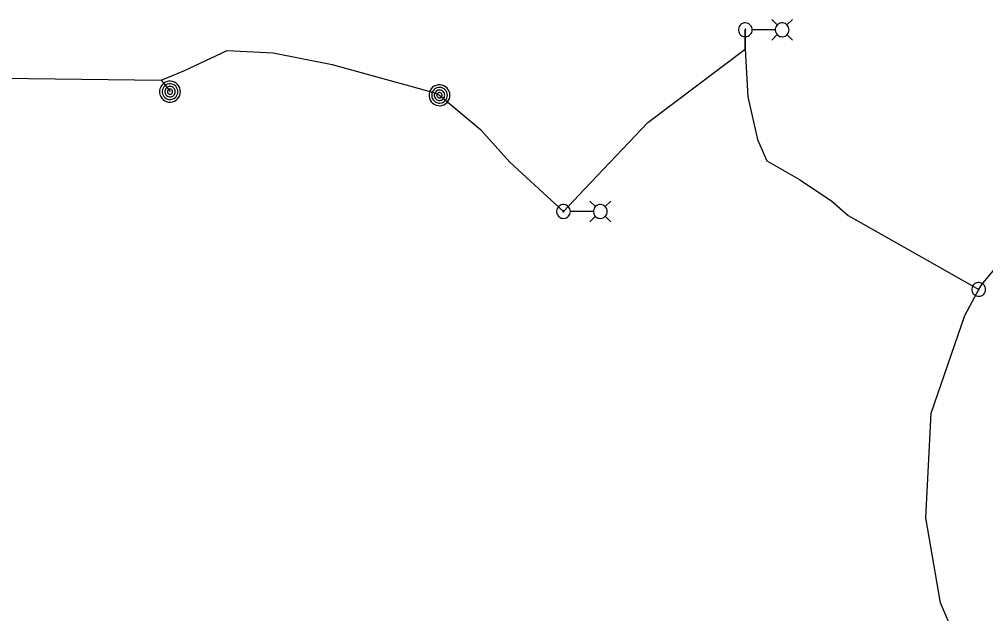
# Model space of a CAD drawing. Extents: x 600849 to 606371, y 330010 to 403088.
# Drawn here: x 604033 to 604337.5, y 349704.2 to 349891.4 of the extents above; entities that cross this region are included whole.
import ezdxf

# ---------------------------------------------------------------- set-up
doc = ezdxf.new("R2010")
doc.units = 0
for name, color, linetype in [('E_LTG', 7, 'Continuous'), ('E_LTG_CID', 7, 'Continuous'), ('E_MISCPROP', 7, 'Continuous'), ('E_UTL_E_UG', 7, 'Continuous')]:
    doc.layers.add(name, color=color, linetype=linetype)

msp = doc.modelspace()

# ---------------------------------------------------------------- linework, layer by layer
at = {"layer": 'E_LTG'}
for points in [[(604263.96, 349888.09), (604263.92, 349888.5), (604263.8, 349888.9), (604263.61, 349889.27), (604263.36, 349889.59), (604263.04, 349889.86), (604262.69, 349890.07), (604262.29, 349890.2), (604261.88, 349890.26), (604261.47, 349890.24), (604261.07, 349890.15), (604260.69, 349889.97), (604260.36, 349889.73), (604260.07, 349889.44), (604259.85, 349889.09), (604259.69, 349888.7), (604259.62, 349888.3), (604259.62, 349887.88), (604259.69, 349887.48), (604259.85, 349887.09), (604260.07, 349886.75), (604260.36, 349886.45), (604260.69, 349886.21), (604261.07, 349886.03), (604261.47, 349885.94), (604261.88, 349885.92), (604262.29, 349885.98), (604262.69, 349886.11), (604263.04, 349886.32), (604263.36, 349886.59), (604263.61, 349886.91), (604263.8, 349887.28), (604263.92, 349887.68), (604263.96, 349888.09)], [(604271.86, 349889.62), (604270.09, 349891.39)], [(604275.56, 349888.09), (604275.52, 349888.5), (604275.4, 349888.9), (604275.22, 349889.27), (604274.96, 349889.59), (604274.65, 349889.86), (604274.29, 349890.07), (604273.9, 349890.2), (604273.49, 349890.26), (604273.08, 349890.24), (604272.67, 349890.15), (604272.3, 349889.97), (604271.96, 349889.73), (604271.67, 349889.44), (604271.45, 349889.09), (604271.3, 349888.7), (604271.22, 349888.3), (604271.22, 349887.88), (604271.3, 349887.48), (604271.45, 349887.09), (604271.67, 349886.75), (604271.96, 349886.45), (604272.3, 349886.21), (604272.67, 349886.03), (604273.08, 349885.94), (604273.49, 349885.92), (604273.9, 349885.98), (604274.29, 349886.11), (604274.65, 349886.32), (604274.96, 349886.59), (604275.22, 349886.91), (604275.4, 349887.28), (604275.52, 349887.68), (604275.56, 349888.09)], [(604274.91, 349889.62), (604276.69, 349891.39)], [(604261.95, 349888.09), (604261.94, 349888.12), (604261.94, 349888.15), (604261.92, 349888.18), (604261.9, 349888.2), (604261.88, 349888.23), (604261.85, 349888.24), (604261.82, 349888.25), (604261.79, 349888.26), (604261.76, 349888.25), (604261.73, 349888.25), (604261.7, 349888.23), (604261.67, 349888.22), (604261.65, 349888.19), (604261.63, 349888.17), (604261.62, 349888.14), (604261.62, 349888.11), (604261.62, 349888.07), (604261.62, 349888.04), (604261.63, 349888.01), (604261.65, 349887.99), (604261.67, 349887.96), (604261.7, 349887.95), (604261.73, 349887.93), (604261.76, 349887.93), (604261.79, 349887.92), (604261.82, 349887.93), (604261.85, 349887.94), (604261.88, 349887.95), (604261.9, 349887.98), (604261.92, 349888), (604261.94, 349888.03), (604261.94, 349888.06), (604261.95, 349888.09)], [(604271.17, 349888.09), (604263.99, 349888.09)], [(604271.86, 349886.57), (604270.09, 349884.79)], [(604274.91, 349886.57), (604276.69, 349884.79)], [(604214.56, 349832.39), (604212.79, 349834.16)], [(604217.61, 349832.39), (604219.39, 349834.16)], [(604206.66, 349830.86), (604206.62, 349831.28), (604206.5, 349831.67), (604206.31, 349832.04), (604206.06, 349832.37), (604205.74, 349832.64), (604205.39, 349832.84), (604205, 349832.98), (604204.59, 349833.04), (604204.17, 349833.02), (604203.77, 349832.92), (604203.39, 349832.75), (604203.06, 349832.51), (604202.77, 349832.21), (604202.55, 349831.86), (604202.39, 349831.48), (604202.32, 349831.07), (604202.32, 349830.66), (604202.39, 349830.25), (604202.55, 349829.87), (604202.77, 349829.52), (604203.06, 349829.22), (604203.39, 349828.98), (604203.77, 349828.81), (604204.17, 349828.71), (604204.59, 349828.69), (604205, 349828.75), (604205.39, 349828.89), (604205.74, 349829.09), (604206.06, 349829.36), (604206.31, 349829.69), (604206.5, 349830.06), (604206.62, 349830.45), (604206.66, 349830.86)], [(604204.65, 349830.86), (604204.65, 349830.9), (604204.64, 349830.93), (604204.62, 349830.95), (604204.6, 349830.98), (604204.58, 349831), (604204.55, 349831.02), (604204.52, 349831.03), (604204.49, 349831.03), (604204.46, 349831.03), (604204.43, 349831.02), (604204.4, 349831.01), (604204.37, 349830.99), (604204.35, 349830.97), (604204.33, 349830.94), (604204.32, 349830.91), (604204.32, 349830.88), (604204.32, 349830.85), (604204.32, 349830.82), (604204.33, 349830.79), (604204.35, 349830.76), (604204.37, 349830.74), (604204.4, 349830.72), (604204.43, 349830.71), (604204.46, 349830.7), (604204.49, 349830.7), (604204.52, 349830.7), (604204.55, 349830.71), (604204.58, 349830.73), (604204.6, 349830.75), (604204.62, 349830.77), (604204.64, 349830.8), (604204.65, 349830.83), (604204.65, 349830.86)], [(604213.87, 349830.86), (604206.7, 349830.86)], [(604218.26, 349830.86), (604218.22, 349831.28), (604218.11, 349831.67), (604217.92, 349832.04), (604217.66, 349832.37), (604217.35, 349832.64), (604216.99, 349832.84), (604216.6, 349832.98), (604216.19, 349833.04), (604215.78, 349833.02), (604215.37, 349832.92), (604215, 349832.75), (604214.66, 349832.51), (604214.38, 349832.21), (604214.15, 349831.86), (604214, 349831.48), (604213.92, 349831.07), (604213.92, 349830.66), (604214, 349830.25), (604214.15, 349829.87), (604214.38, 349829.52), (604214.66, 349829.22), (604215, 349828.98), (604215.37, 349828.81), (604215.78, 349828.71), (604216.19, 349828.69), (604216.6, 349828.75), (604216.99, 349828.89), (604217.35, 349829.09), (604217.66, 349829.36), (604217.92, 349829.69), (604218.11, 349830.06), (604218.22, 349830.45), (604218.26, 349830.86)], [(604214.56, 349829.34), (604212.79, 349827.56)], [(604217.61, 349829.34), (604219.39, 349827.56)], [(604337.5, 349806.32), (604337.46, 349806.74), (604337.34, 349807.13), (604337.15, 349807.5), (604336.89, 349807.83), (604336.58, 349808.1), (604336.22, 349808.3), (604335.83, 349808.44), (604335.42, 349808.5), (604335.01, 349808.48), (604334.61, 349808.38), (604334.23, 349808.21), (604333.9, 349807.97), (604333.61, 349807.67), (604333.39, 349807.32), (604333.23, 349806.94), (604333.15, 349806.53), (604333.15, 349806.12), (604333.23, 349805.71), (604333.39, 349805.33), (604333.61, 349804.98), (604333.9, 349804.68), (604334.23, 349804.44), (604334.61, 349804.27), (604335.01, 349804.17), (604335.42, 349804.15), (604335.83, 349804.21), (604336.22, 349804.35), (604336.58, 349804.55), (604336.89, 349804.82), (604337.15, 349805.15), (604337.34, 349805.52), (604337.46, 349805.91), (604337.5, 349806.32)], [(604335.49, 349806.32), (604335.48, 349806.36), (604335.47, 349806.39), (604335.46, 349806.41), (604335.44, 349806.44), (604335.42, 349806.46), (604335.39, 349806.48), (604335.36, 349806.49), (604335.33, 349806.49), (604335.3, 349806.49), (604335.27, 349806.48), (604335.24, 349806.47), (604335.21, 349806.45), (604335.19, 349806.43), (604335.17, 349806.4), (604335.16, 349806.37), (604335.15, 349806.34), (604335.15, 349806.31), (604335.16, 349806.28), (604335.17, 349806.25), (604335.19, 349806.22), (604335.21, 349806.2), (604335.24, 349806.18), (604335.27, 349806.17), (604335.3, 349806.16), (604335.33, 349806.16), (604335.36, 349806.16), (604335.39, 349806.17), (604335.42, 349806.19), (604335.44, 349806.21), (604335.46, 349806.23), (604335.47, 349806.26), (604335.48, 349806.29), (604335.49, 349806.32)]]:
    msp.add_lwpolyline(points, dxfattribs=at)
at = {"layer": 'E_LTG_CID'}
for points in [[(604204.48, 349830.86), (604211.11, 349837.9), (604231.02, 349858.9), (604261.76, 349881.95), (604261.78, 349888.09)], [(604261.78, 349888.09), (604261.76, 349881.95)], [(604019.12, 349872.98), (604077.69, 349872.18), (604084.82, 349875.2), (604098.53, 349881.6), (604112.99, 349880.79), (604131.65, 349877.2), (604163.95, 349868.28), (604165.42, 349867.48), (604178.36, 349856.66), (604187.57, 349846.44), (604204.48, 349830.86)], [(604261.76, 349881.95), (604262.59, 349866.94), (604265.59, 349853.59), (604268.61, 349846.85), (604278.83, 349840.92), (604289.04, 349834.16), (604294.2, 349829.61)], [(604331.24, 349688.88), (604323.28, 349707.64), (604318.66, 349734.37), (604320.35, 349767.38), (604330.93, 349798.14), (604334.82, 349805.4), (604335.32, 349806.32), (604336.27, 349807.82), (604340.35, 349812.82), (604373.94, 349847.27), (604394.41, 349862.29), (604409.16, 349865.51), (604447.04, 349869.75)], [(604294.18, 349829.64), (604322.2, 349813.75), (604335.32, 349806.32)]]:
    msp.add_lwpolyline(points, dxfattribs=at)
at = {"layer": 'E_MISCPROP'}
for points in [[(604083.81, 349868.61), (604083.75, 349869.23), (604083.58, 349869.84), (604083.29, 349870.39), (604082.9, 349870.89), (604082.43, 349871.3), (604081.88, 349871.61), (604081.29, 349871.82), (604080.67, 349871.91), (604080.04, 349871.88), (604079.43, 349871.73), (604078.86, 349871.47), (604078.35, 349871.1), (604077.92, 349870.65), (604077.58, 349870.12), (604077.35, 349869.54), (604077.23, 349868.92), (604077.23, 349868.3), (604077.35, 349867.68), (604077.58, 349867.1), (604077.92, 349866.57), (604078.35, 349866.12), (604078.86, 349865.75), (604079.43, 349865.49), (604080.04, 349865.34), (604080.67, 349865.31), (604081.29, 349865.4), (604081.88, 349865.61), (604082.43, 349865.92), (604082.9, 349866.33), (604083.29, 349866.83), (604083.58, 349867.38), (604083.75, 349867.99), (604083.81, 349868.61)], [(604082.99, 349868.61), (604082.94, 349869.08), (604082.81, 349869.53), (604082.59, 349869.95), (604082.3, 349870.32), (604081.95, 349870.63), (604081.54, 349870.86), (604081.1, 349871.02), (604080.63, 349871.08), (604080.16, 349871.06), (604079.7, 349870.95), (604079.27, 349870.75), (604078.89, 349870.48), (604078.57, 349870.14), (604078.31, 349869.74), (604078.14, 349869.31), (604078.05, 349868.85), (604078.05, 349868.37), (604078.14, 349867.91), (604078.31, 349867.48), (604078.57, 349867.08), (604078.89, 349866.74), (604079.27, 349866.47), (604079.7, 349866.27), (604080.16, 349866.16), (604080.63, 349866.14), (604081.1, 349866.2), (604081.54, 349866.36), (604081.95, 349866.59), (604082.3, 349866.9), (604082.59, 349867.27), (604082.81, 349867.69), (604082.94, 349868.14), (604082.99, 349868.61)], [(604168.72, 349867.48), (604168.66, 349868.11), (604168.48, 349868.71), (604168.2, 349869.27), (604167.81, 349869.76), (604167.34, 349870.17), (604166.79, 349870.49), (604166.2, 349870.69), (604165.58, 349870.78), (604164.95, 349870.75), (604164.34, 349870.6), (604163.77, 349870.34), (604163.26, 349869.98), (604162.83, 349869.52), (604162.49, 349869), (604162.25, 349868.41), (604162.14, 349867.8), (604162.14, 349867.17), (604162.25, 349866.55), (604162.49, 349865.97), (604162.83, 349865.44), (604163.26, 349864.99), (604163.77, 349864.63), (604164.34, 349864.37), (604164.95, 349864.22), (604165.58, 349864.19), (604166.2, 349864.28), (604166.79, 349864.48), (604167.34, 349864.8), (604167.81, 349865.21), (604168.2, 349865.7), (604168.48, 349866.26), (604168.66, 349866.86), (604168.72, 349867.48)], [(604082.16, 349868.61), (604082.13, 349868.92), (604082.04, 349869.22), (604081.9, 349869.5), (604081.71, 349869.75), (604081.47, 349869.95), (604081.2, 349870.11), (604080.9, 349870.21), (604080.59, 349870.26), (604080.28, 349870.24), (604079.97, 349870.17), (604079.69, 349870.04), (604079.43, 349869.86), (604079.22, 349869.63), (604079.05, 349869.37), (604078.93, 349869.07), (604078.87, 349868.77), (604078.87, 349868.45), (604078.93, 349868.15), (604079.05, 349867.85), (604079.22, 349867.59), (604079.43, 349867.36), (604079.69, 349867.18), (604079.97, 349867.05), (604080.28, 349866.98), (604080.59, 349866.96), (604080.9, 349867.01), (604081.2, 349867.11), (604081.47, 349867.27), (604081.71, 349867.47), (604081.9, 349867.72), (604082.04, 349868), (604082.13, 349868.3), (604082.16, 349868.61)], [(604081.34, 349868.61), (604081.32, 349868.77), (604081.28, 349868.92), (604081.21, 349869.06), (604081.11, 349869.18), (604080.99, 349869.28), (604080.85, 349869.36), (604080.71, 349869.41), (604080.55, 349869.43), (604080.39, 349869.43), (604080.24, 349869.39), (604080.1, 349869.32), (604079.97, 349869.23), (604079.86, 349869.12), (604079.78, 349868.99), (604079.72, 349868.84), (604079.69, 349868.69), (604079.69, 349868.53), (604079.72, 349868.38), (604079.78, 349868.23), (604079.86, 349868.1), (604079.97, 349867.99), (604080.1, 349867.9), (604080.24, 349867.83), (604080.39, 349867.79), (604080.55, 349867.79), (604080.71, 349867.81), (604080.85, 349867.86), (604080.99, 349867.94), (604081.11, 349868.04), (604081.21, 349868.16), (604081.28, 349868.3), (604081.32, 349868.45), (604081.34, 349868.61)], [(604167.9, 349867.48), (604167.85, 349867.95), (604167.72, 349868.4), (604167.5, 349868.82), (604167.21, 349869.19), (604166.86, 349869.5), (604166.45, 349869.74), (604166, 349869.89), (604165.54, 349869.96), (604165.07, 349869.93), (604164.61, 349869.82), (604164.18, 349869.63), (604163.8, 349869.35), (604163.48, 349869.01), (604163.22, 349868.62), (604163.05, 349868.18), (604162.96, 349867.72), (604162.96, 349867.25), (604163.05, 349866.79), (604163.22, 349866.35), (604163.48, 349865.95), (604163.8, 349865.61), (604164.18, 349865.34), (604164.61, 349865.15), (604165.07, 349865.03), (604165.54, 349865.01), (604166, 349865.08), (604166.45, 349865.23), (604166.86, 349865.47), (604167.21, 349865.78), (604167.5, 349866.15), (604167.72, 349866.56), (604167.85, 349867.02), (604167.9, 349867.48)], [(604167.07, 349867.48), (604167.04, 349867.8), (604166.95, 349868.1), (604166.81, 349868.38), (604166.62, 349868.62), (604166.38, 349868.83), (604166.11, 349868.98), (604165.81, 349869.09), (604165.5, 349869.13), (604165.19, 349869.12), (604164.88, 349869.04), (604164.6, 349868.91), (604164.34, 349868.73), (604164.12, 349868.5), (604163.95, 349868.24), (604163.84, 349867.95), (604163.78, 349867.64), (604163.78, 349867.33), (604163.84, 349867.02), (604163.95, 349866.73), (604164.12, 349866.46), (604164.34, 349866.24), (604164.6, 349866.06), (604164.88, 349865.92), (604165.19, 349865.85), (604165.5, 349865.84), (604165.81, 349865.88), (604166.11, 349865.98), (604166.38, 349866.14), (604166.62, 349866.35), (604166.81, 349866.59), (604166.95, 349866.87), (604167.04, 349867.17), (604167.07, 349867.48)], [(604166.25, 349867.48), (604166.23, 349867.64), (604166.19, 349867.79), (604166.12, 349867.93), (604166.02, 349868.05), (604165.9, 349868.16), (604165.76, 349868.23), (604165.62, 349868.29), (604165.46, 349868.31), (604165.3, 349868.3), (604165.15, 349868.26), (604165.01, 349868.2), (604164.88, 349868.11), (604164.77, 349867.99), (604164.69, 349867.86), (604164.63, 349867.72), (604164.6, 349867.56), (604164.6, 349867.41), (604164.63, 349867.25), (604164.69, 349867.11), (604164.77, 349866.97), (604164.88, 349866.86), (604165.01, 349866.77), (604165.15, 349866.7), (604165.3, 349866.67), (604165.46, 349866.66), (604165.62, 349866.68), (604165.76, 349866.73), (604165.9, 349866.81), (604166.02, 349866.91), (604166.12, 349867.04), (604166.19, 349867.18), (604166.23, 349867.33), (604166.25, 349867.48)]]:
    msp.add_lwpolyline(points, dxfattribs=at)
at = {"layer": 'E_UTL_E_UG'}
msp.add_lwpolyline([(604077.69, 349872.18), (604080.51, 349868.61)], dxfattribs=at)

doc.saveas('drawing.dxf')
